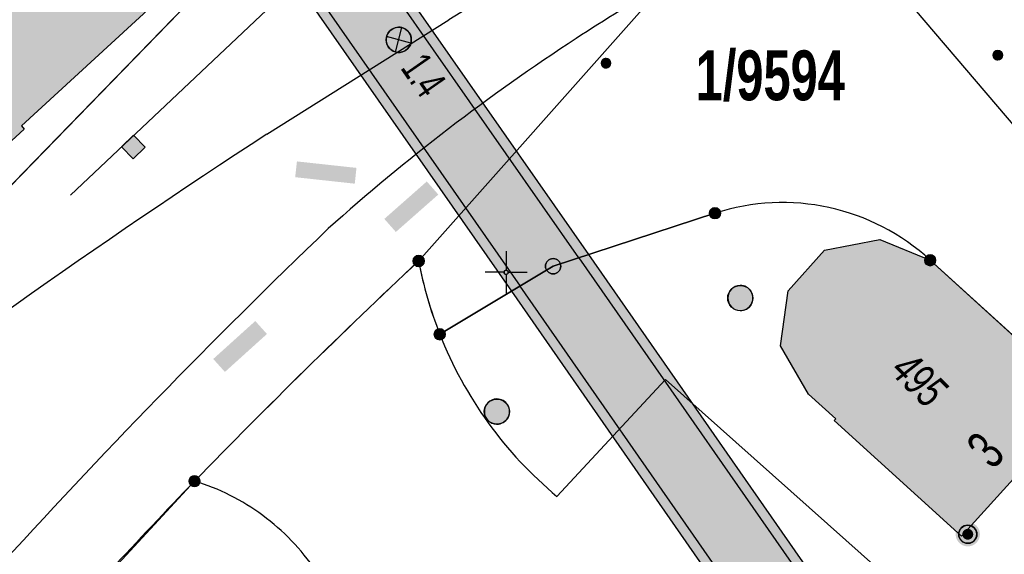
# Model space of a CAD drawing. Header units: metres. Extents: x 2695560 to 2696939, y 1260491 to 1262050.
# Tile 764 of 1005: x 2696436 to 2696466, y 1261341 to 1261357. Entities that reach past the tile are written whole.
import ezdxf

# ---------------------------------------------------------------- set-up
doc = ezdxf.new("R2010")
doc.units = ezdxf.units.M
doc.linetypes.add('AUSGEZOGEN', pattern=[0])
for name, color, linetype in [('XR$1$AV_Flächen (EO)', 7, 'AUSGEZOGEN'), ('XR$1$AV_Gebäudeflächen (BB)', 7, 'AUSGEZOGEN'), ('XR$1$AV_Gebäudeflächen ut.', 7, 'AUSGEZOGEN'), ('XR$1$AV_Grenzpunkte', 7, 'AUSGEZOGEN'), ('XR$1$AV_Grundstück-Nr.', 7, 'AUSGEZOGEN'), ('XR$1$AV_Haus-Nr.', 7, 'AUSGEZOGEN'), ('XR$1$AV_Höhenfixpunkte', 7, 'AUSGEZOGEN'), ('XR$1$AV_Koordinatennetzpunkte', 7, 'AUSGEZOGEN'), ('XR$1$AV_Linien (BB)', 7, 'AUSGEZOGEN'), ('XR$1$AV_Linien (EO)', 7, 'AUSGEZOGEN'), ('XR$1$AV_Versicherung-Nr.', 7, 'AUSGEZOGEN'), ('XR$1$AW_LK_Einlaufschacht alt', 24, 'AUSGEZOGEN'), ('XR$1$AW_LK_Schachtdeckel', 24, 'AUSGEZOGEN'), ('XR$1$EW_LK_Knoten', 1, 'AUSGEZOGEN'), ('XR$1$Liegenschaftsgrenzen', 7, 'AUSGEZOGEN'), ('XR$1$PFAV', 255, 'AUSGEZOGEN'), ('XR$1$PFAW', 255, 'AUSGEZOGEN'), ('XR$1$PFEW', 255, 'AUSGEZOGEN'), ('XR$1$RAEW', 8, 'AUSGEZOGEN')]:
    doc.layers.add(name, color=color, linetype=linetype)
doc.styles.add('ARIAL', font='arial.ttf')

# ---------------------------------------------------------------- blocks, each defined once
blk = doc.blocks.new('COMPLEXOBJECT_220')
at = {"layer": 'XR$1$AV_Linien (BB)', "color": 7, "linetype": 'AUSGEZOGEN', "transparency": 33554687}
for centre, radius, start, end in [((6588.187, 11201.764), 207.243, 133.81763, 137.7779), ((6584.352, 11205.83), 201.671, 137.90124, 142.28703)]:
    blk.add_arc(centre, radius, start, end, dxfattribs=at)
blk = doc.blocks.new('COMPLEXOBJECT_392')
at = {"layer": 'XR$1$AV_Linien (BB)', "color": 7, "linetype": 'AUSGEZOGEN', "transparency": 33554687}
blk.add_line((6470.138, 11348.488), (6461.473, 11358.662), dxfattribs=at)
for centre, radius, start, end in [((6458.394, 11355.873), 4.154, 42.1636, 118.8825), ((6484.263, 11307.659), 58.87, 118.26294, 120.13049)]:
    blk.add_arc(centre, radius, start, end, dxfattribs=at)
blk = doc.blocks.new('COMPLEXOBJECT_520')
at = {"layer": 'XR$1$AV_Linien (BB)', "color": 7, "linetype": 'AUSGEZOGEN', "transparency": 33554687}
blk.add_lwpolyline([(6424.338, 11371.564), (6424.447, 11371.635), (6424.467, 11371.604), (6425.259, 11370.378), (6425.032, 11370.232), (6426.356, 11368.175), (6427.956, 11365.692), (6428.183, 11365.838), (6428.279, 11365.726), (6429.096, 11366.242), (6430.314, 11367.012), (6435.117, 11370.047), (6441.633, 11359.941), (6435.563, 11354.361), (6435.649, 11354.267), (6420.792, 11340.609), (6408.044, 11326.394), (6407.948, 11326.482)], dxfattribs=at)
blk = doc.blocks.new('COMPLEXOBJECT_613')
at = {"layer": 'XR$1$AV_Linien (BB)', "color": 7, "linetype": 'AUSGEZOGEN', "transparency": 33554687}
blk.add_lwpolyline([(6446.419, 11336.365), (6442.071, 11335.303), (6441.737, 11334.906), (6441.289, 11334.374)], dxfattribs=at)
for centre, radius, start, end in [((6438.776, 11337.382), 6.687, 53.5488, 73.1182), ((6438.759, 11337.335), 6.734, 34.2348, 53.6612), ((6433.877, 11333.679), 12.83, 23.7789, 35.4716), ((6434.049, 11333.753), 12.643, 11.9213, 23.7836)]:
    blk.add_arc(centre, radius, start, end, dxfattribs=at)
blk = doc.blocks.new('COMPLEXOBJECT_614')
at = {"layer": 'XR$1$AV_Linien (BB)', "color": 7, "linetype": 'AUSGEZOGEN', "transparency": 33554687}
blk.add_line((6464.652, 11340.406), (6469.343, 11345.616), dxfattribs=at)
blk.add_lwpolyline([(6451.514, 11343.325), (6454.75, 11346.803), (6462.213, 11340.155)], dxfattribs=at)
for centre, radius, start, end in [((6459.307, 11352.619), 12.135, 201.5804, 215.7988), ((6459.217, 11352.571), 12.034, 215.8604, 230.2009), ((6463.316, 11341.386), 1.657, 275.9976, 323.7465), ((6463.32, 11341.382), 1.652, 227.9359, 275.8691)]:
    blk.add_arc(centre, radius, start, end, dxfattribs=at)
blk = doc.blocks.new('COMPLEXOBJECT_844')
at = {"layer": 'XR$1$AV_Flächen (EO)', "color": 7, "linetype": 'AUSGEZOGEN', "transparency": 33554687}
blk.add_line((6450.156, 11349.435), (6458.141, 11337.979), dxfattribs=at)
blk = doc.blocks.new('COMPLEXOBJECT_1079')
at = {"layer": 'XR$1$AV_Linien (EO)', "color": 7, "linetype": 'AUSGEZOGEN', "transparency": 33554687}
blk.add_line((6458.387, 11338.151), (6450.414, 11349.589), dxfattribs=at)
blk = doc.blocks.new('COMPLEXOBJECT_1113')
at = {"layer": 'XR$1$AV_Linien (EO)', "color": 7, "linetype": 'AUSGEZOGEN', "transparency": 33554687}
blk.add_line((6442.877, 11354.114), (6448.297, 11357.514), dxfattribs=at)
for centre, radius, start, end in [((6567.742, 11166.971), 224.886, 120.40758, 122.08209), ((6559.984, 11173.509), 215.249, 122.96, 127.76709)]:
    blk.add_arc(centre, radius, start, end, dxfattribs=at)
blk = doc.blocks.new('COMPLEXOBJECT_1399')
at = {"layer": 'XR$1$Liegenschaftsgrenzen', "color": 7, "linetype": 'AUSGEZOGEN', "transparency": 33554687}
blk.add_line((6427.728, 11329.761), (6435.743, 11338.413), dxfattribs=at)
blk.add_arc((6585.813, 11204.293), 201.269, 136.12899, 138.21238, dxfattribs=at)
blk = doc.blocks.new('COMPLEXOBJECT_1400')
at = {"layer": 'XR$1$Liegenschaftsgrenzen', "color": 7, "linetype": 'AUSGEZOGEN', "transparency": 33554687}
for points in [[(6456.22, 11351.76), (6451.4, 11350.18), (6448.022, 11348.156)], [(6468.44, 11346.6), (6467.23, 11346.18), (6462.63, 11350.36)]]:
    blk.add_lwpolyline(points, dxfattribs=at)
blk.add_arc((6458.228, 11345.578), 6.5, 47.3692, 107.9899, dxfattribs=at)
blk = doc.blocks.new('BAV15')
at = {"layer": 'XR$1$PFAV', "transparency": 33554687}
blk.add_hatch(color=7, dxfattribs=at).paths.add_polyline_path([(0.5, 0), (0.49, 0.101), (0.459, 0.197), (0.41, 0.286), (0.344, 0.362), (0.264, 0.424), (0.174, 0.469), (0.076, 0.494), (-0.025, 0.499), (-0.125, 0.484), (-0.22, 0.449), (-0.306, 0.395), (-0.379, 0.326), (-0.437, 0.243), (-0.477, 0.15), (-0.497, 0.051), (-0.497, -0.051), (-0.477, -0.15), (-0.437, -0.243), (-0.379, -0.326), (-0.306, -0.395), (-0.22, -0.449), (-0.125, -0.484), (-0.025, -0.499), (0.076, -0.494), (0.174, -0.469), (0.264, -0.424), (0.344, -0.362), (0.41, -0.286), (0.459, -0.197), (0.49, -0.101)])
at = {"color": 7, "transparency": 33554687}
for start, end in [(90, 270), (270, 90)]:
    blk.add_arc((0, 0), 0.5, start, end, dxfattribs=at)
at = {"layer": 'XR$1$PFAV', "transparency": 33554687}
blk.add_circle((0, 0), 0.5, dxfattribs=at)
blk = doc.blocks.new('BWAV18')
at = {"true_color": 0x000000, "transparency": 33554687}
blk.add_hatch(color=18, dxfattribs=at).paths.add_polyline_path([(0.3, 0), (0.294, 0.06), (0.276, 0.118), (0.246, 0.171), (0.207, 0.217), (0.159, 0.255), (0.104, 0.281), (0.045, 0.297), (-0.015, 0.3), (-0.075, 0.29), (-0.132, 0.269), (-0.184, 0.237), (-0.228, 0.195), (-0.262, 0.146), (-0.286, 0.09), (-0.298, 0.03), (-0.298, -0.03), (-0.286, -0.09), (-0.262, -0.146), (-0.228, -0.195), (-0.184, -0.237), (-0.132, -0.269), (-0.075, -0.29), (-0.015, -0.3), (0.045, -0.297), (0.104, -0.281), (0.159, -0.255), (0.207, -0.217), (0.246, -0.171), (0.276, -0.118), (0.294, -0.06)])
at = {"layer": 'XR$1$PFAV', "transparency": 33554687}
blk.add_hatch(color=7, dxfattribs=at).paths.add_polyline_path([(0.67, 0), (0.656, 0.135), (0.616, 0.264), (0.55, 0.383), (0.462, 0.486), (0.354, 0.569), (0.233, 0.628), (0.101, 0.662), (-0.034, 0.669), (-0.168, 0.649), (-0.295, 0.602), (-0.41, 0.53), (-0.508, 0.436), (-0.586, 0.325), (-0.639, 0.201), (-0.667, 0.068), (-0.667, -0.068), (-0.639, -0.201), (-0.586, -0.325), (-0.508, -0.436), (-0.41, -0.53), (-0.295, -0.602), (-0.168, -0.649), (-0.034, -0.669), (0.101, -0.662), (0.233, -0.628), (0.354, -0.569), (0.462, -0.486), (0.55, -0.383), (0.616, -0.264), (0.656, -0.135)])
at = {"color": 7, "transparency": 33554687}
for start, end in [(91.1948, 268.8052), (268.8052, 91.1948)]:
    blk.add_arc((0, 0), 0.5, start, end, dxfattribs=at)
at = {"layer": 'XR$1$PFAV', "transparency": 33554687}
blk.add_circle((0, 0), 0.5, dxfattribs=at)
blk = doc.blocks.new('BAV2041')
at = {"color": 7, "transparency": 33554687}
for p, q in [((0, 0.5), (0, 0.05)), ((-0.05, 0), (-0.5, 0)), ((0.05, 0), (0.5, 0)), ((0, -0.05), (0, -0.5))]:
    blk.add_line(p, q, dxfattribs=at)
blk.add_circle((0, 0), 0.05, dxfattribs=at)
for start, end in [(90, 270), (270, 90)]:
    blk.add_arc((0, 0), 0.05, start, end, dxfattribs=at)
blk = doc.blocks.new('BAW2089')
at = {"layer": 'XR$1$PFAW', "transparency": 33554687}
blk.add_hatch(color=7, dxfattribs=at).paths.add_polyline_path([(-0.5, 0.5), (-0.5, -0.5), (0.5, -0.5), (0.5, 0.5)])
at = {"transparency": 33554687}
blk.add_lwpolyline([(-0.5, 0.5), (0.5, 0.5), (0.5, -0.5), (-0.5, -0.5), (-0.5, 0.5)], close=True, dxfattribs=at)
at = {"layer": 'XR$1$PFAW', "transparency": 33554687}
blk.add_lwpolyline([(-0.5, 0.5), (0.5, 0.5), (0.5, -0.5), (-0.5, -0.5), (-0.5, 0.5)], close=True, dxfattribs=at)
blk = doc.blocks.new('BAW2082')
at = {"layer": 'XR$1$PFAW', "transparency": 33554687}
blk.add_hatch(color=7, dxfattribs=at).paths.add_polyline_path([(0.509, -0.003), (0.499, 0.098), (0.469, 0.194), (0.42, 0.283), (0.354, 0.359), (0.274, 0.421), (0.183, 0.466), (0.085, 0.491), (-0.016, 0.496), (-0.116, 0.481), (-0.211, 0.446), (-0.297, 0.392), (-0.37, 0.323), (-0.428, 0.24), (-0.468, 0.147), (-0.488, 0.047), (-0.488, -0.054), (-0.468, -0.153), (-0.428, -0.246), (-0.37, -0.329), (-0.297, -0.398), (-0.211, -0.452), (-0.116, -0.487), (-0.016, -0.502), (0.085, -0.497), (0.183, -0.472), (0.274, -0.427), (0.354, -0.366), (0.42, -0.289), (0.469, -0.2), (0.499, -0.104)])
at = {"transparency": 33554687}
for start, end in [(91.1948, 268.8052), (268.8052, 91.1948)]:
    blk.add_arc((0.01, 0), 0.5, start, end, dxfattribs=at)
at = {"layer": 'XR$1$PFAW', "transparency": 33554687}
blk.add_circle((0.009, -0.003), 0.5, dxfattribs=at)
blk = doc.blocks.new('BEWLP2549_S')
at = {"layer": 'XR$1$PFEW', "transparency": 33554687}
blk.add_hatch(color=7, dxfattribs=at).paths.add_polyline_path([(0.5, 0), (0.49, 0.101), (0.459, 0.197), (0.41, 0.286), (0.344, 0.362), (0.264, 0.424), (0.174, 0.469), (0.076, 0.494), (-0.025, 0.499), (-0.125, 0.484), (-0.22, 0.449), (-0.306, 0.395), (-0.379, 0.326), (-0.437, 0.243), (-0.477, 0.15), (-0.497, 0.051), (-0.497, -0.051), (-0.477, -0.15), (-0.437, -0.243), (-0.379, -0.326), (-0.306, -0.395), (-0.22, -0.449), (-0.125, -0.484), (-0.025, -0.499), (0.076, -0.494), (0.174, -0.469), (0.264, -0.424), (0.344, -0.362), (0.41, -0.286), (0.459, -0.197), (0.49, -0.101)])
at = {"color": 1, "transparency": 33554687}
for p, q in [((0.354, -0.354), (-0.354, 0.354)), ((-0.354, -0.354), (0.354, 0.354))]:
    blk.add_line(p, q, dxfattribs=at)
for start, end in [(91.3809, 268.6191), (268.6191, 91.3809)]:
    blk.add_arc((0, 0), 0.5, start, end, dxfattribs=at)
at = {"layer": 'XR$1$PFEW', "transparency": 33554687}
blk.add_circle((0, 0), 0.5, dxfattribs=at)
blk = doc.blocks.new('BEW957')
at = {"layer": 'XR$1$RAEW', "transparency": 33554687}
blk.add_hatch(color=1, dxfattribs=at).paths.add_polyline_path([(-0.5, 0), (-0.5, -0.05), (-0.49, -0.1), (-0.48, -0.15), (-0.46, -0.2), (-0.44, -0.24), (-0.41, -0.29), (-0.38, -0.33), (-0.34, -0.36), (-0.31, -0.4), (-0.26, -0.42), (-0.22, -0.45), (-0.17, -0.47), (-0.13, -0.48), (-0.08, -0.49), (-0.03, -0.5), (0.03, -0.5), (0.08, -0.49), (0.13, -0.48), (0.17, -0.47), (0.22, -0.45), (0.26, -0.42), (0.31, -0.4), (0.34, -0.36), (0.38, -0.33), (0.41, -0.29), (0.44, -0.24), (0.46, -0.2), (0.48, -0.15), (0.49, -0.1), (0.5, -0.05), (0.5, 0), (0.5, 0.05), (0.49, 0.1), (0.48, 0.15), (0.46, 0.2), (0.44, 0.24), (0.41, 0.29), (0.38, 0.33), (0.34, 0.36), (0.31, 0.4), (0.26, 0.42), (0.22, 0.45), (0.17, 0.47), (0.13, 0.48), (0.08, 0.49), (0.03, 0.5), (-0.03, 0.5), (-0.08, 0.49), (-0.13, 0.48), (-0.17, 0.47), (-0.22, 0.45), (-0.26, 0.42), (-0.31, 0.4), (-0.34, 0.36), (-0.38, 0.33), (-0.41, 0.29), (-0.44, 0.24), (-0.46, 0.2), (-0.48, 0.15), (-0.49, 0.1), (-0.5, 0.05)])
at = {"color": 1, "transparency": 33554687}
for start, end in [(90, 180), (180, 270), (0, 90), (270, 0)]:
    blk.add_arc((0, 0), 0.5, start, end, dxfattribs=at)
at = {"layer": 'XR$1$RAEW', "color": 1, "transparency": 33554687}
blk.add_circle((0, 0), 0.5, dxfattribs=at)

msp = doc.modelspace()

# ---------------------------------------------------------------- hatches: boundary and pattern name
at = {"transparency": 33554687}
for points in [[(2696449.073, 1261352.957), (2696449.37, 1261352.59), (2696450.985, 1261353.893), (2696450.688, 1261354.26)], [(2696444.739, 1261353.112), (2696444.687, 1261352.642), (2696446.461, 1261352.449), (2696446.512, 1261352.919)], [(2696447.342, 1261351.4), (2696447.685, 1261351.011), (2696448.95, 1261352.126), (2696448.607, 1261352.515)], [(2696442.246, 1261347.229), (2696442.594, 1261346.843), (2696443.846, 1261347.973), (2696443.498, 1261348.359)]]:
    msp.add_hatch(color=7, dxfattribs=at).paths.add_polyline_path(points)
at = {"layer": 'XR$1$AV_Gebäudeflächen (BB)', "true_color": 0xd2d2d2, "transparency": 33554687}
for points in [[(2696425.308, 1261371.374), (2696387.759, 1261346.854), (2696398.501, 1261333.509), (2696398.646, 1261333.625), (2696404.452, 1261326.412), (2696404.558, 1261326.287), (2696404.671, 1261326.169), (2696404.791, 1261326.056), (2696404.916, 1261325.951), (2696405.048, 1261325.853), (2696405.184, 1261325.763), (2696405.325, 1261325.68), (2696405.471, 1261325.605), (2696405.621, 1261325.538), (2696405.774, 1261325.48), (2696405.93, 1261325.431), (2696406.089, 1261325.39), (2696406.25, 1261325.359), (2696406.412, 1261325.336), (2696406.575, 1261325.322), (2696406.739, 1261325.318), (2696406.903, 1261325.323), (2696407.066, 1261325.337), (2696407.228, 1261325.36), (2696407.389, 1261325.392), (2696407.548, 1261325.433), (2696407.704, 1261325.482), (2696407.857, 1261325.541), (2696408.007, 1261325.608), (2696408.152, 1261325.683), (2696408.293, 1261325.766), (2696408.43, 1261325.857), (2696408.561, 1261325.955), (2696408.686, 1261326.061), (2696408.805, 1261326.173), (2696408.918, 1261326.292), (2696409.014, 1261326.204), (2696421.762, 1261340.419), (2696436.619, 1261354.077), (2696436.533, 1261354.171), (2696442.603, 1261359.751), (2696436.087, 1261369.857), (2696431.284, 1261366.822), (2696430.066, 1261366.052), (2696429.249, 1261365.536), (2696429.153, 1261365.648), (2696428.926, 1261365.502), (2696427.326, 1261367.985), (2696426.002, 1261370.042), (2696426.229, 1261370.188), (2696425.437, 1261371.414), (2696425.417, 1261371.445)], [(2696468.2, 1261345.99), (2696463.6, 1261350.17), (2696462.1, 1261350.791), (2696460.45, 1261350.465), (2696459.371, 1261349.254), (2696459.141, 1261347.616), (2696459.977, 1261346.184), (2696460.791, 1261345.445), (2696460.744, 1261345.393), (2696464.531, 1261341.952)]]:
    msp.add_hatch(color=254, dxfattribs=at).paths.add_polyline_path(points)
at = {"layer": 'XR$1$AV_Gebäudeflächen ut.', "true_color": 0xf5f5f5, "transparency": 33554687}
for points in [[(2696445.196, 1261362.199), (2696442.603, 1261359.751), (2696444.749, 1261358.394), (2696451.126, 1261349.245), (2696452.37, 1261349.99), (2696453.429, 1261350.337), (2696445.197, 1261362.145)], [(2696384.533, 1261180.822), (2696384.798, 1261180.682), (2696386.479, 1261179.796), (2696386.743, 1261179.654), (2696407.232, 1261217.992), (2696407.893, 1261217.646), (2696409.071, 1261219.964), (2696408.421, 1261220.304), (2696419.237, 1261240.501), (2696419.852, 1261240.18), (2696421.073, 1261242.396), (2696420.402, 1261242.747), (2696431.371, 1261264.562), (2696432.1, 1261264.181), (2696433.181, 1261266.38), (2696432.438, 1261266.769), (2696455.534, 1261310.755), (2696450.241, 1261313.52), (2696450.019, 1261313.902), (2696450.011, 1261314.19), (2696460.095, 1261333.494), (2696460.82, 1261333.382), (2696461.614, 1261335.142), (2696462.24, 1261335.215), (2696463.344, 1261337.29), (2696461.507, 1261340.042), (2696460.9, 1261339.619), (2696453.429, 1261350.337), (2696453.131, 1261350.239), (2696452.37, 1261349.99), (2696451.384, 1261349.399), (2696451.126, 1261349.245), (2696459.111, 1261337.789), (2696459.125, 1261337.769), (2696459.138, 1261337.748), (2696459.15, 1261337.726), (2696459.162, 1261337.705), (2696459.172, 1261337.683), (2696459.182, 1261337.66), (2696459.192, 1261337.637), (2696459.2, 1261337.614), (2696459.207, 1261337.591), (2696459.214, 1261337.567), (2696459.22, 1261337.543), (2696459.225, 1261337.519), (2696459.229, 1261337.495), (2696459.233, 1261337.47), (2696459.235, 1261337.446), (2696459.237, 1261337.421), (2696459.237, 1261337.397), (2696459.237, 1261337.372), (2696459.236, 1261337.348), (2696459.234, 1261337.323), (2696459.232, 1261337.299), (2696459.228, 1261337.274), (2696459.224, 1261337.25), (2696459.218, 1261337.226), (2696459.212, 1261337.202), (2696459.205, 1261337.179), (2696459.197, 1261337.155), (2696459.189, 1261337.132), (2696459.179, 1261337.109), (2696459.169, 1261337.087), (2696459.158, 1261337.065), (2696446.413, 1261312.669), (2696451.84, 1261309.834), (2696452.027, 1261309.514), (2696452.04, 1261309.28), (2696430.324, 1261268.016), (2696430.313, 1261268.008), (2696430.302, 1261268.001), (2696430.29, 1261267.995), (2696430.279, 1261267.989), (2696430.267, 1261267.983), (2696430.254, 1261267.978), (2696430.242, 1261267.973), (2696430.23, 1261267.968), (2696430.217, 1261267.965), (2696430.204, 1261267.961), (2696430.191, 1261267.958), (2696430.178, 1261267.956), (2696430.165, 1261267.954), (2696430.152, 1261267.953), (2696430.138, 1261267.952), (2696430.125, 1261267.952), (2696430.112, 1261267.952), (2696430.099, 1261267.953), (2696430.085, 1261267.954), (2696430.072, 1261267.956), (2696430.059, 1261267.958), (2696430.046, 1261267.961), (2696430.033, 1261267.964), (2696430.021, 1261267.968), (2696430.008, 1261267.972), (2696429.996, 1261267.977), (2696429.983, 1261267.982), (2696429.971, 1261267.988), (2696429.96, 1261267.994), (2696429.948, 1261268.001), (2696429.937, 1261268.008), (2696428.996, 1261266.117), (2696428.992, 1261266.1), (2696428.989, 1261266.084), (2696428.987, 1261266.067), (2696428.985, 1261266.05), (2696428.984, 1261266.033), (2696428.983, 1261266.016), (2696428.982, 1261265.999), (2696428.983, 1261265.982), (2696428.984, 1261265.966), (2696428.985, 1261265.949), (2696428.987, 1261265.932), (2696428.989, 1261265.915), (2696428.992, 1261265.898), (2696428.996, 1261265.882), (2696429, 1261265.865), (2696429.004, 1261265.849), (2696429.009, 1261265.833), (2696429.015, 1261265.817), (2696429.021, 1261265.801), (2696429.028, 1261265.785), (2696429.035, 1261265.77), (2696429.043, 1261265.755), (2696429.051, 1261265.74), (2696429.059, 1261265.725), (2696429.068, 1261265.711), (2696429.078, 1261265.697), (2696429.088, 1261265.683), (2696429.098, 1261265.67), (2696429.109, 1261265.657), (2696429.12, 1261265.644), (2696429.132, 1261265.632), (2696418.176, 1261243.91), (2696417.866, 1261244.072), (2696417.61, 1261243.606), (2696415.784, 1261244.606), (2696415.644, 1261244.341), (2696415.138, 1261243.376), (2696414.998, 1261243.11), (2696416.818, 1261242.16), (2696416.651, 1261241.852), (2696417.021, 1261241.659), (2696406.245, 1261221.514), (2696406.242, 1261221.512), (2696406.24, 1261221.509), (2696406.237, 1261221.507), (2696406.234, 1261221.505), (2696406.231, 1261221.503), (2696406.228, 1261221.501), (2696406.225, 1261221.499), (2696406.222, 1261221.497), (2696406.219, 1261221.495), (2696406.216, 1261221.494), (2696406.213, 1261221.493), (2696406.209, 1261221.491), (2696406.206, 1261221.49), (2696406.202, 1261221.489), (2696406.199, 1261221.488), (2696406.195, 1261221.488), (2696406.192, 1261221.487), (2696406.188, 1261221.487), (2696406.185, 1261221.486), (2696406.181, 1261221.486), (2696406.178, 1261221.486), (2696406.174, 1261221.486), (2696406.171, 1261221.486), (2696406.167, 1261221.487), (2696406.164, 1261221.487), (2696406.16, 1261221.488), (2696406.157, 1261221.489), (2696406.153, 1261221.49), (2696406.15, 1261221.491), (2696406.146, 1261221.492), (2696406.143, 1261221.493), (2696406.13, 1261221.498), (2696406.116, 1261221.503), (2696406.102, 1261221.506), (2696406.088, 1261221.509), (2696406.074, 1261221.512), (2696406.06, 1261221.514), (2696406.045, 1261221.515), (2696406.031, 1261221.515), (2696406.017, 1261221.515), (2696406.002, 1261221.514), (2696405.988, 1261221.512), (2696405.974, 1261221.51), (2696405.96, 1261221.507), (2696405.946, 1261221.504), (2696405.932, 1261221.499), (2696405.919, 1261221.494), (2696405.906, 1261221.489), (2696405.893, 1261221.483), (2696405.88, 1261221.476), (2696405.868, 1261221.468), (2696405.856, 1261221.461), (2696405.844, 1261221.452), (2696405.833, 1261221.443), (2696405.823, 1261221.433), (2696405.812, 1261221.423), (2696405.803, 1261221.413), (2696405.793, 1261221.402), (2696405.785, 1261221.39), (2696405.777, 1261221.379), (2696405.769, 1261221.367), (2696405.762, 1261221.354), (2696404.681, 1261219.279), (2696404.997, 1261219.114)]]:
    msp.add_hatch(color=7, dxfattribs=at).paths.add_polyline_path(points)

# ---------------------------------------------------------------- linework, layer by layer
at = {"layer": 'XR$1$AV_Flächen (EO)', "color": 7, "linetype": 'AUSGEZOGEN', "transparency": 33554687}
msp.add_line((2696444.749, 1261358.394), (2696451.126, 1261349.245), dxfattribs=at)
for points in [[(2696453.429, 1261350.337), (2696445.197, 1261362.145), (2696445.196, 1261362.199)], [(2696420.402, 1261242.747), (2696431.371, 1261264.562), (2696432.1, 1261264.181), (2696433.181, 1261266.38), (2696432.438, 1261266.769), (2696455.534, 1261310.755), (2696450.241, 1261313.52), (2696450.019, 1261313.902), (2696450.011, 1261314.19), (2696460.095, 1261333.494), (2696460.82, 1261333.382), (2696461.614, 1261335.142), (2696462.24, 1261335.215), (2696463.344, 1261337.29), (2696461.507, 1261340.042), (2696460.9, 1261339.619), (2696453.429, 1261350.337)]]:
    msp.add_lwpolyline(points, dxfattribs=at)
at = {"layer": 'XR$1$AV_Linien (BB)', "color": 7, "linetype": 'AUSGEZOGEN', "transparency": 33554687}
for p, q in [((2696463.6, 1261350.17), (2696468.2, 1261345.99)), ((2696436.713, 1261338.223), (2696441.688, 1261343.59))]:
    msp.add_line(p, q, dxfattribs=at)
for points in [[(2696437.997, 1261352.109), (2696462.778, 1261375.507), (2696467.914, 1261380.397)], [(2696436.938, 1261353.138), (2696443.45, 1261359.84), (2696456.648, 1261372.437)], [(2696410.89, 1261318.85), (2696433.51, 1261349.61), (2696436.938, 1261353.138)], [(2696448.992, 1261347.966), (2696452.37, 1261349.99), (2696457.19, 1261351.57)], [(2696468.2, 1261345.99), (2696464.531, 1261341.952), (2696460.744, 1261345.393), (2696460.791, 1261345.445), (2696459.977, 1261346.184), (2696459.141, 1261347.616), (2696459.371, 1261349.254), (2696460.45, 1261350.465), (2696462.1, 1261350.791), (2696463.6, 1261350.17)]]:
    msp.add_lwpolyline(points, dxfattribs=at)
for centre, radius, start, end in [((2696487.005, 1261304.468), 62.356, 120.15411, 122.98536), ((2696486.11, 1261305.992), 60.589, 123.06034, 131.87118), ((2696459.198, 1261345.388), 6.5, 47.3692, 107.9899), ((2696587.745, 1261201.669), 203.652, 133.19004, 135.82272), ((2696460.241, 1261352.4), 12.091, 190.7301, 201.514)]:
    msp.add_arc(centre, radius, start, end, dxfattribs=at)
at = {"layer": 'XR$1$AV_Linien (EO)', "color": 7, "linetype": 'AUSGEZOGEN', "transparency": 33554687}
msp.add_line((2696453.131, 1261350.239), (2696444.954, 1261361.97), dxfattribs=at)
for points in [[(2696442.861, 1261359.995), (2696444.962, 1261358.613), (2696451.384, 1261349.399)], [(2696453.131, 1261350.239), (2696460.825, 1261339.201), (2696461.428, 1261339.621), (2696462.995, 1261337.273), (2696462.049, 1261335.495), (2696461.41, 1261335.421), (2696460.64, 1261333.713), (2696459.929, 1261333.823), (2696449.709, 1261314.26), (2696449.721, 1261313.817), (2696450.025, 1261313.294), (2696455.128, 1261310.628), (2696432.033, 1261266.642), (2696432.783, 1261266.25), (2696431.966, 1261264.589), (2696431.24, 1261264.969), (2696420.01, 1261242.613)]]:
    msp.add_lwpolyline(points, dxfattribs=at)
at = {"layer": 'XR$1$Liegenschaftsgrenzen', "color": 7, "linetype": 'AUSGEZOGEN', "transparency": 33554687}
msp.add_line((2696448.364, 1261350.146), (2696468.22, 1261372.5), dxfattribs=at)
msp.add_lwpolyline([(2696410.89, 1261318.85), (2696433.51, 1261349.61), (2696442.906, 1261359.28)], dxfattribs=at)
for centre, radius, start, end in [((2696587.698, 1261201.584), 203.678, 133.16422, 135.79659), ((2696460.075, 1261352.339), 11.914, 190.6071, 201.5335)]:
    msp.add_arc(centre, radius, start, end, dxfattribs=at)

# ---------------------------------------------------------------- block references
at = {"layer": 'XR$1$AV_Flächen (EO)', "color": 7, "linetype": 'AUSGEZOGEN', "lineweight": -3, "transparency": 33554687}
msp.add_blockref('COMPLEXOBJECT_844', (2690000.97, 1249999.81), dxfattribs=at)
at = {"layer": 'XR$1$AV_Grenzpunkte', "color": 7, "linetype": 'AUSGEZOGEN', "lineweight": -3, "transparency": 33554687}
for p, xscale, yscale in [((2696457.19, 1261351.57), 0.3249999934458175, 0.3249999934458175), ((2696448.364, 1261350.146), 0.3249999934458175, 0.3249999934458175), ((2696452.37, 1261349.99), 0.4549999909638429, 0.4549999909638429), ((2696463.6, 1261350.17), 0.3249999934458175, 0.3249999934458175), ((2696448.992, 1261347.966), 0.3249999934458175, 0.3249999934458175), ((2696441.688, 1261343.59), 0.3249999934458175, 0.3249999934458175)]:
    msp.add_blockref('BAV15', p, dxfattribs=dict(at, xscale=xscale, yscale=yscale))
at = {"layer": 'XR$1$AV_Höhenfixpunkte', "color": 7, "linetype": 'AUSGEZOGEN', "lineweight": -3, "transparency": 33554687, "xscale": 0.5399999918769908, "yscale": 0.5399999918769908}
msp.add_blockref('BWAV18', (2696464.72, 1261342.01, 440.915), dxfattribs=at)
at = {"layer": 'XR$1$AV_Koordinatennetzpunkte', "color": 7, "linetype": 'AUSGEZOGEN', "lineweight": -3, "transparency": 33554687, "xscale": 1.25, "yscale": 1.25}
msp.add_blockref('BAV2041', (2696450.97, 1261349.81), dxfattribs=at)
at = {"layer": 'XR$1$AV_Linien (BB)', "color": 7, "linetype": 'AUSGEZOGEN', "lineweight": -3, "transparency": 33554687}
for name in ['COMPLEXOBJECT_520', 'COMPLEXOBJECT_392', 'COMPLEXOBJECT_220', 'COMPLEXOBJECT_614', 'COMPLEXOBJECT_613']:
    msp.add_blockref(name, (2690000.97, 1249999.81), dxfattribs=at)
at = {"layer": 'XR$1$AV_Linien (EO)', "color": 7, "linetype": 'AUSGEZOGEN', "lineweight": -3, "transparency": 33554687}
for name in ['COMPLEXOBJECT_1113', 'COMPLEXOBJECT_1079']:
    msp.add_blockref(name, (2690000.97, 1249999.81), dxfattribs=at)
at = {"layer": 'XR$1$AW_LK_Einlaufschacht alt', "color": 24, "linetype": 'AUSGEZOGEN', "lineweight": -3, "transparency": 33554687, "xscale": 0.5000000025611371, "yscale": 0.5000000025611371, "rotation": 314.43337755}
msp.add_blockref('BAW2089', (2696439.863, 1261353.543), dxfattribs=at)
at = {"layer": 'XR$1$AW_LK_Schachtdeckel', "color": 24, "linetype": 'AUSGEZOGEN', "lineweight": -3, "transparency": 33554687, "xscale": 0.7499999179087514, "yscale": 0.7499999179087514}
for p in [(2696457.938, 1261349.044), (2696450.688, 1261345.663)]:
    msp.add_blockref('BAW2082', p, dxfattribs=at)
at = {"layer": 'XR$1$EW_LK_Knoten', "color": 1, "linetype": 'AUSGEZOGEN', "lineweight": -3, "transparency": 33554687}
for name, p, xscale, yscale, rotation in [('BEWLP2549_S', (2696447.771, 1261356.732), 0.7499999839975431, 0.7499999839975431, 30.348), ('BEW957', (2696465.613, 1261356.276), 0.2749999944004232, 0.2749999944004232, 270), ('BEW957', (2696453.945, 1261356.037), 0.2749999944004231, 0.2749999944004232, 54.00000000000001), ('BEW957', (2696453.945, 1261356.037), 0.2749999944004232, 0.2749999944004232, 324)]:
    msp.add_blockref(name, p, dxfattribs=dict(at, xscale=xscale, yscale=yscale, rotation=rotation))
at = {"layer": 'XR$1$EW_LK_Knoten', "color": 1, "linetype": 'AUSGEZOGEN', "lineweight": -3, "transparency": 33554687, "xscale": 0.2749999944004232, "yscale": 0.2749999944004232}
for p in [(2696465.613, 1261356.276), (2696453.945, 1261356.037)]:
    msp.add_blockref('BEW957', p, dxfattribs=at)
at = {"layer": 'XR$1$Liegenschaftsgrenzen', "color": 7, "linetype": 'AUSGEZOGEN', "lineweight": -3, "transparency": 33554687}
for name in ['COMPLEXOBJECT_1400', 'COMPLEXOBJECT_1399']:
    msp.add_blockref(name, (2690000.97, 1249999.81), dxfattribs=at)

# ---------------------------------------------------------------- texts
at = {"layer": 'XR$1$AV_Grundstück-Nr.', "color": 7, "transparency": 33554687, "insert": (2696458.837, 1261355.653), "char_height": 1.48491, "width": 4.98214, "attachment_point": 5, "style": 'ARIAL'}
msp.add_mtext('\\A1;{\\fArial|i0|b1;\\H1.484908;\\W0.700000;\\C7;1/9594}\\P', dxfattribs=at)
at = {"layer": 'XR$1$AV_Haus-Nr.', "color": 7, "transparency": 33554687, "style": 'ARIAL'}
for s, insert, char_height, width, attachment_point, rotation in [('\\W0.64;1.4', (2696448.895, 1261355.95), 0.9297, 1.5135, 2, 304.8795), ('\\W0.68;3', (2696465.248, 1261344.517), 1.1621, 1.02516, 5, 47.7405)]:
    msp.add_mtext(s, dxfattribs=dict(at, insert=insert, char_height=char_height, width=width, attachment_point=attachment_point, rotation=rotation))
at = {"layer": 'XR$1$AV_Versicherung-Nr.', "color": 7, "transparency": 33554687, "insert": (2696463.27, 1261346.62), "char_height": 0.96842, "width": 1.93301, "attachment_point": 5, "rotation": 315.4374, "style": 'ARIAL'}
msp.add_mtext('\\A1;{\\fArial|i1|b0;\\H0.968418;\\W0.700000;\\C7;495}\\P', dxfattribs=at)

doc.saveas('drawing.dxf')
